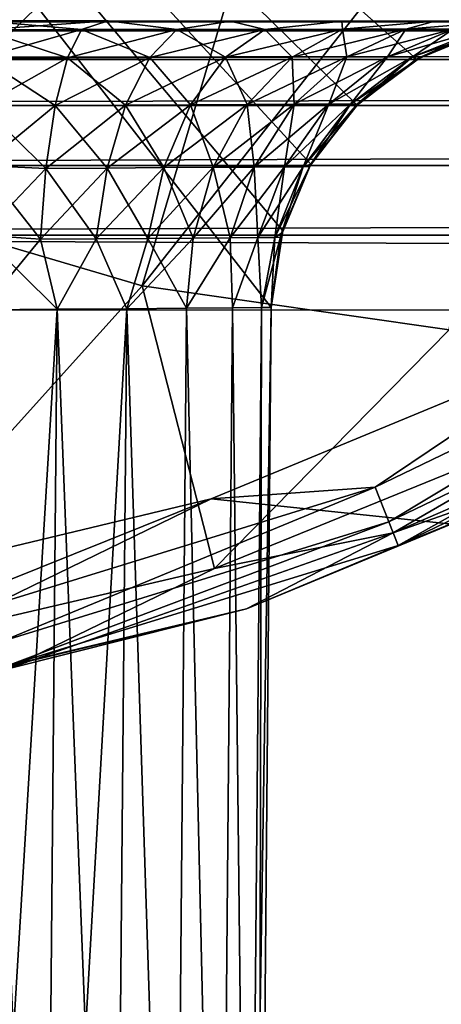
# Model space of a CAD drawing. Header units: metres. Extents: x -205 to 205, y -104 to 104.
# Tile 390 of 656: x -165.914 to -165.185, y 43.85 to 45.554. Entities that reach past the tile are written whole.
import ezdxf

# ---------------------------------------------------------------- set-up
doc = ezdxf.new("R2010")
doc.units = ezdxf.units.M
doc.layers.add('solid_01_2-CONSUMER_EHM_BOX_SW0001', color=7, linetype='CONTINUOUS')

msp = doc.modelspace()

# ---------------------------------------------------------------- linework, layer by layer
at = {"layer": 'solid_01_2-CONSUMER_EHM_BOX_SW0001'}
for points in [[(-200.010849, -74.958488), (-200.010773, 75.041512), (-0.010778, 75.04142)], [(-0.010849, -74.95858), (-200.010849, -74.958488), (-0.010778, 75.04142)], [(-91.959076, 42.820488, 75), (-76.402473, 63.637558, 75), (-185.602478, 63.645401, 75)], [(-92.726151, 42.986298, 75), (-91.959076, 42.820488, 75), (-185.602478, 63.645401, 75)], [(-93.500885, 43.041248, 75), (-92.726151, 42.986298, 75), (-185.602478, 63.645401, 75)], [(-168.500885, 43.051987, 75), (-93.500885, 43.041248, 75), (-185.602478, 63.645401, 75)], [(-167.103653, 47.144073, 63.099998), (-165.500961, 42.551556, 63.099998), (-168.500961, 42.551987, 63.099998)], [(-167.103653, 47.144073, 63.099998), (-165.478745, 45.055916, 63.099998), (-165.500961, 42.551556, 63.099998)], [(-167.103653, 47.144073, 63.099998), (-165.458801, 45.188354, 63.099998), (-165.478745, 45.055916, 63.099998)], [(-167.103653, 47.144073, 63.099998), (-165.111298, 45.532738, 63.099998), (-165.227432, 45.485256, 63.099998)], [(-167.103653, 47.144073, 63.099998), (-156.753662, 47.14333, 63.099998), (-165.111298, 45.532738, 63.099998)], [(-167.103653, 47.144073, 63.099998), (-165.227432, 45.485256, 63.099998), (-165.330124, 45.406025, 63.099998)], [(-167.103653, 47.144073, 63.099998), (-165.330124, 45.406025, 63.099998), (-165.410278, 45.304058, 63.099998)], [(-167.103653, 47.144073, 63.099998), (-165.410278, 45.304058, 63.099998), (-165.458801, 45.188354, 63.099998)], [(-166.709763, 45.471779, 17.911619), (-165.81926, 46.157303, 18.128479), (-166.194977, 46.338856, 18.246735)], [(-166.218643, 45.245621, 17.757044), (-165.81926, 46.157303, 18.128479), (-166.709763, 45.471779, 17.911619)], [(-166.218643, 45.245621, 17.757044), (-165.423019, 46.032597, 18.003763), (-165.81926, 46.157303, 18.128479)], [(-165.702362, 45.093079, 17.594542), (-165.423019, 46.032597, 18.003763), (-166.218643, 45.245621, 17.757044)], [(-165.702362, 45.093079, 17.594542), (-165.014053, 45.96719, 17.87504), (-165.423019, 46.032597, 18.003763)], [(-165.170868, 45.017109, 17.427259), (-165.014053, 45.96719, 17.87504), (-165.702362, 45.093079, 17.594542)], [(-168.500534, 45.535084, 46.371098), (-168.500519, 45.551987, 46.5), (-138.215958, 45.530617, 46.370613)], [(-165.760834, 45.551594, 47.524025), (-168.500519, 45.551987, 46.5), (-165.978745, 45.551624, 47.5)], [(-168.500519, 45.551987, 46.5), (-138.215958, 45.547649, 46.5), (-138.215958, 45.530617, 46.370613)], [(-138.558212, 45.547699, 46.681751), (-138.215958, 45.547649, 46.5), (-168.500519, 45.551987, 46.5)], [(-147.957275, 45.549046, 47.5), (-139.892242, 45.54789, 47.5), (-168.500519, 45.551987, 46.5)], [(-139.069595, 45.547771, 46.97401), (-168.500519, 45.551987, 46.5), (-139.892242, 45.54789, 47.5)], [(-147.957275, 45.549046, 47.5), (-168.500519, 45.551987, 46.5), (-156.022308, 45.550198, 47.5)], [(-156.240219, 45.550228, 47.524025), (-156.022308, 45.550198, 47.5), (-168.500519, 45.551987, 46.5)], [(-156.998322, 45.550339, 48.282085), (-168.500519, 45.551987, 46.5), (-157.022369, 45.550343, 48.499981)], [(-165.549149, 45.551563, 47.596966), (-157.022369, 45.550343, 48.499981), (-168.500519, 45.551987, 46.5)], [(-156.925369, 45.550327, 48.070389), (-168.500519, 45.551987, 46.5), (-156.998322, 45.550339, 48.282085)], [(-156.805328, 45.550312, 47.877953), (-168.500519, 45.551987, 46.5), (-156.925369, 45.550327, 48.070389)], [(-156.644348, 45.550289, 47.716984), (-168.500519, 45.551987, 46.5), (-156.805328, 45.550312, 47.877953)], [(-156.451904, 45.550259, 47.596966), (-168.500519, 45.551987, 46.5), (-156.644348, 45.550289, 47.716984)], [(-156.240219, 45.550228, 47.524025), (-168.500519, 45.551987, 46.5), (-156.451904, 45.550259, 47.596966)], [(-165.549149, 45.551563, 47.596966), (-168.500519, 45.551987, 46.5), (-165.760834, 45.551594, 47.524025)], [(-138.558212, 45.547699, 46.681751), (-168.500519, 45.551987, 46.5), (-139.069595, 45.547771, 46.97401)], [(-165.807281, 45.53669, 47.638088), (-165.978745, 45.551624, 47.5), (-165.978729, 45.536472, 47.622154)], [(-165.760834, 45.551594, 47.524025), (-165.978745, 45.551624, 47.5), (-165.807281, 45.53669, 47.638088)], [(-165.978745, 45.551624, 55.5), (-165.760834, 45.551594, 55.475975), (-165.978729, 45.536472, 55.37785)], [(-165.760834, 45.551594, 56.524025), (-165.760834, 45.551594, 55.475975), (-165.978745, 45.551624, 55.5)], [(-165.760834, 45.551594, 56.524025), (-165.978745, 45.551624, 55.5), (-165.978745, 45.551624, 56.5)], [(-165.807281, 45.53669, 56.638088), (-165.978745, 45.551624, 56.5), (-165.978729, 45.536472, 56.622154)], [(-165.760834, 45.551594, 56.524025), (-165.978745, 45.551624, 56.5), (-165.807281, 45.53669, 56.638088)], [(-165.760834, 45.551594, 55.475975), (-165.807281, 45.53669, 55.361916), (-165.978729, 45.536472, 55.37785)], [(-165.760834, 45.551594, 47.524025), (-165.807281, 45.53669, 47.638088), (-165.642105, 45.536861, 47.687363)], [(-165.760834, 45.551594, 55.475975), (-165.642105, 45.536861, 55.312637), (-165.807281, 45.53669, 55.361916)], [(-165.760834, 45.551594, 56.524025), (-165.807281, 45.53669, 56.638088), (-165.642105, 45.536861, 56.687363)], [(-165.549149, 45.551563, 47.596966), (-165.760834, 45.551594, 47.524025), (-165.642105, 45.536861, 47.687363)], [(-165.760834, 45.551594, 55.475975), (-165.549149, 45.551563, 55.403034), (-165.642105, 45.536861, 55.312637)], [(-165.549149, 45.551563, 56.596966), (-165.549149, 45.551563, 55.403034), (-165.760834, 45.551594, 55.475975)], [(-165.549149, 45.551563, 56.596966), (-165.760834, 45.551594, 55.475975), (-165.760834, 45.551594, 56.524025)], [(-165.549149, 45.551563, 56.596966), (-165.760834, 45.551594, 56.524025), (-165.642105, 45.536861, 56.687363)], [(-165.549149, 45.551563, 47.596966), (-165.642105, 45.536861, 47.687363), (-165.489624, 45.537022, 47.768036)], [(-165.549149, 45.551563, 55.403034), (-165.489624, 45.537022, 55.231964), (-165.642105, 45.536861, 55.312637)], [(-165.549149, 45.551563, 56.596966), (-165.642105, 45.536861, 56.687363), (-165.489624, 45.537022, 56.768036)], [(-165.549149, 45.551563, 47.596966), (-157.022369, 45.550343, 51.499996), (-157.022369, 45.550343, 48.499981)], [(-165.356705, 45.551537, 47.716984), (-157.022369, 45.550343, 51.499996), (-165.549149, 45.551563, 47.596966)], [(-165.356705, 45.551537, 47.716984), (-165.549149, 45.551563, 47.596966), (-165.489624, 45.537022, 47.768036)], [(-165.549149, 45.551563, 55.403034), (-165.356705, 45.551537, 55.283016), (-165.489624, 45.537022, 55.231964)], [(-165.356705, 45.551537, 56.716984), (-165.356705, 45.551537, 55.283016), (-165.549149, 45.551563, 55.403034)], [(-165.356705, 45.551537, 56.716984), (-165.549149, 45.551563, 55.403034), (-165.549149, 45.551563, 56.596966)], [(-165.356705, 45.551537, 56.716984), (-165.549149, 45.551563, 56.596966), (-165.489624, 45.537022, 56.768036)], [(-165.356705, 45.551537, 47.716984), (-165.489624, 45.537022, 47.768036), (-165.355774, 45.537159, 47.87706)], [(-165.356705, 45.551537, 55.283016), (-165.355774, 45.537159, 55.12294), (-165.489624, 45.537022, 55.231964)], [(-165.356705, 45.551537, 56.716984), (-165.489624, 45.537022, 56.768036), (-165.355774, 45.537159, 56.87706)], [(-165.356705, 45.551537, 47.716984), (-157.022369, 45.550343, 54.500011), (-157.022369, 45.550343, 51.499996)], [(-165.195724, 45.551514, 47.877953), (-157.022369, 45.550343, 54.500011), (-165.356705, 45.551537, 47.716984)], [(-165.195724, 45.551514, 47.877953), (-165.356705, 45.551537, 47.716984), (-165.355774, 45.537159, 47.87706)], [(-165.356705, 45.551537, 55.283016), (-165.195724, 45.551514, 55.122047), (-165.355774, 45.537159, 55.12294)], [(-165.195724, 45.551514, 56.877953), (-165.195724, 45.551514, 55.122047), (-165.356705, 45.551537, 55.283016)], [(-165.195724, 45.551514, 56.877953), (-165.356705, 45.551537, 55.283016), (-165.356705, 45.551537, 56.716984)], [(-165.195724, 45.551514, 56.877953), (-165.356705, 45.551537, 56.716984), (-165.355774, 45.537159, 56.87706)], [(-165.195724, 45.551514, 47.877953), (-165.355774, 45.537159, 47.87706), (-165.245773, 45.537273, 48.010262)], [(-165.195724, 45.551514, 55.122047), (-165.245758, 45.537273, 54.989738), (-165.355774, 45.537159, 55.12294)], [(-165.195724, 45.551514, 56.877953), (-165.355774, 45.537159, 56.87706), (-165.245773, 45.537273, 57.010262)], [(-165.075684, 45.551495, 48.070389), (-165.195724, 45.551514, 47.877953), (-165.245773, 45.537273, 48.010262)], [(-165.075684, 45.551495, 57.070389), (-165.195724, 45.551514, 56.877953), (-165.245773, 45.537273, 57.010262)], [(-165.075684, 45.551495, 48.070389), (-165.245773, 45.537273, 48.010262), (-165.16394, 45.537357, 48.162514)], [(-165.075684, 45.551495, 57.070389), (-165.245773, 45.537273, 57.010262), (-165.16394, 45.537357, 57.162514)], [(-165.195724, 45.551514, 55.122047), (-165.075684, 45.551495, 54.929611), (-165.245758, 45.537273, 54.989738)], [(-165.075684, 45.551495, 54.929611), (-165.16394, 45.537357, 54.837486), (-165.245758, 45.537273, 54.989738)], [(-165.195724, 45.551514, 47.877953), (-157.022369, 45.550343, 57.499981), (-157.022369, 45.550343, 54.500011)], [(-165.195724, 45.551514, 47.877953), (-157.022369, 45.550343, 60.299992), (-157.022369, 45.550343, 57.499981)], [(-165.075684, 45.551495, 48.070389), (-157.022369, 45.550343, 60.299992), (-165.195724, 45.551514, 47.877953)], [(-165.075684, 45.551495, 57.070389), (-165.075684, 45.551495, 54.929611), (-165.195724, 45.551514, 55.122047)], [(-165.075684, 45.551495, 57.070389), (-165.195724, 45.551514, 55.122047), (-165.195724, 45.551514, 56.877953)], [(-168.500534, 45.485195, 46.25034), (-168.500534, 45.535084, 46.371098), (-138.215958, 45.530617, 46.370613)], [(-168.500534, 45.485195, 46.25034), (-138.215958, 45.530617, 46.370613), (-138.215973, 45.480637, 46.249954)], [(-165.807281, 45.53669, 55.361916), (-165.831223, 45.488083, 55.241577), (-165.978745, 45.487659, 55.255306)], [(-165.978729, 45.536472, 55.37785), (-165.807281, 45.53669, 55.361916), (-165.978745, 45.487659, 55.255306)], [(-165.831223, 45.488083, 47.758427), (-165.978729, 45.536472, 47.622154), (-165.978745, 45.487656, 47.744694)], [(-165.831223, 45.488083, 56.758427), (-165.978729, 45.536472, 56.622154), (-165.978745, 45.487656, 56.744694)], [(-165.807281, 45.53669, 47.638088), (-165.978729, 45.536472, 47.622154), (-165.831223, 45.488083, 47.758427)], [(-165.807281, 45.53669, 56.638088), (-165.978729, 45.536472, 56.622154), (-165.831223, 45.488083, 56.758427)], [(-165.642105, 45.536861, 55.312637), (-165.689102, 45.488461, 55.199207), (-165.831223, 45.488083, 55.241577)], [(-165.807281, 45.53669, 55.361916), (-165.642105, 45.536861, 55.312637), (-165.831223, 45.488083, 55.241577)], [(-165.807281, 45.53669, 47.638088), (-165.831223, 45.488083, 47.758427), (-165.689102, 45.488461, 47.800793)], [(-165.807281, 45.53669, 56.638088), (-165.831223, 45.488083, 56.758427), (-165.689102, 45.488461, 56.800793)], [(-165.642105, 45.536861, 47.687363), (-165.807281, 45.53669, 47.638088), (-165.689102, 45.488461, 47.800793)], [(-165.642105, 45.536861, 56.687363), (-165.807281, 45.53669, 56.638088), (-165.689102, 45.488461, 56.800793)], [(-165.489624, 45.537022, 55.231964), (-165.557877, 45.488808, 55.129818), (-165.689102, 45.488461, 55.199207)], [(-165.642105, 45.536861, 55.312637), (-165.489624, 45.537022, 55.231964), (-165.689102, 45.488461, 55.199207)], [(-165.642105, 45.536861, 47.687363), (-165.689102, 45.488461, 47.800793), (-165.557877, 45.488808, 47.870182)], [(-165.642105, 45.536861, 56.687363), (-165.689102, 45.488461, 56.800793), (-165.557877, 45.488808, 56.870182)], [(-165.489624, 45.537022, 47.768036), (-165.642105, 45.536861, 47.687363), (-165.557877, 45.488808, 47.870182)], [(-165.489624, 45.537022, 56.768036), (-165.642105, 45.536861, 56.687363), (-165.557877, 45.488808, 56.870182)], [(-165.355774, 45.537159, 55.12294), (-165.442688, 45.489113, 55.036026), (-165.557877, 45.488808, 55.129818)], [(-165.489624, 45.537022, 55.231964), (-165.355774, 45.537159, 55.12294), (-165.557877, 45.488808, 55.129818)], [(-165.489624, 45.537022, 47.768036), (-165.557877, 45.488808, 47.870182), (-165.442688, 45.489113, 47.963974)], [(-165.489624, 45.537022, 56.768036), (-165.557877, 45.488808, 56.870182), (-165.442688, 45.489113, 56.963974)], [(-165.355774, 45.537159, 47.87706), (-165.489624, 45.537022, 47.768036), (-165.442688, 45.489113, 47.963974)], [(-165.355774, 45.537159, 56.87706), (-165.489624, 45.537022, 56.768036), (-165.442688, 45.489113, 56.963974)], [(-165.245758, 45.537273, 54.989738), (-165.348007, 45.489361, 54.921421), (-165.442688, 45.489113, 55.036026)], [(-165.355774, 45.537159, 55.12294), (-165.245758, 45.537273, 54.989738), (-165.442688, 45.489113, 55.036026)], [(-165.355774, 45.537159, 47.87706), (-165.442688, 45.489113, 47.963974), (-165.348007, 45.489361, 48.078583)], [(-165.355774, 45.537159, 56.87706), (-165.442688, 45.489113, 56.963974), (-165.348007, 45.489361, 57.078583)], [(-165.245773, 45.537273, 48.010262), (-165.355774, 45.537159, 47.87706), (-165.348007, 45.489361, 48.078583)], [(-165.245773, 45.537273, 57.010262), (-165.355774, 45.537159, 56.87706), (-165.348007, 45.489361, 57.078583)], [(-165.16394, 45.537357, 54.837486), (-165.277588, 45.489548, 54.790413), (-165.348007, 45.489361, 54.921421)], [(-165.245758, 45.537273, 54.989738), (-165.16394, 45.537357, 54.837486), (-165.348007, 45.489361, 54.921421)], [(-165.245773, 45.537273, 48.010262), (-165.348007, 45.489361, 48.078583), (-165.277588, 45.489544, 48.209587)], [(-165.245773, 45.537273, 57.010262), (-165.348007, 45.489361, 57.078583), (-165.277588, 45.489544, 57.209587)], [(-165.11351, 45.537407, 54.672089), (-165.234177, 45.489658, 54.648087), (-165.277588, 45.489548, 54.790413)], [(-165.16394, 45.537357, 54.837486), (-165.11351, 45.537407, 54.672089), (-165.277588, 45.489548, 54.790413)], [(-165.16394, 45.537357, 48.162514), (-165.277588, 45.489544, 48.209587), (-165.234177, 45.489658, 48.351913)], [(-165.16394, 45.537357, 48.162514), (-165.245773, 45.537273, 48.010262), (-165.277588, 45.489544, 48.209587)], [(-165.16394, 45.537357, 57.162514), (-165.277588, 45.489544, 57.209587), (-165.234177, 45.489658, 57.351913)], [(-165.16394, 45.537357, 57.162514), (-165.245773, 45.537273, 57.010262), (-165.277588, 45.489544, 57.209587)], [(-165.11351, 45.537407, 54.672089), (-165.096649, 45.537384, 54.5), (-165.234177, 45.489658, 54.648087)], [(-165.11351, 45.537407, 48.327911), (-165.234177, 45.489658, 48.351913), (-165.227448, 45.485245, 48.5)], [(-165.11351, 45.537407, 48.327911), (-165.16394, 45.537357, 48.162514), (-165.234177, 45.489658, 48.351913)], [(-165.11351, 45.537407, 57.327911), (-165.234177, 45.489658, 57.351913), (-165.219589, 45.489658, 57.5)], [(-165.11351, 45.537407, 57.327911), (-165.16394, 45.537357, 57.162514), (-165.234177, 45.489658, 57.351913)], [(-165.234177, 45.489658, 54.648087), (-165.096649, 45.537384, 54.5), (-165.219589, 45.489658, 54.5)], [(-165.11351, 45.537407, 48.327911), (-165.227448, 45.485245, 48.5), (-165.107361, 45.53466, 48.5)], [(-165.107361, 45.53466, 48.5), (-165.227448, 45.485245, 48.5), (-165.219589, 45.489658, 54.5)], [(-165.227432, 45.485256, 63.099998), (-165.111298, 45.532738, 63.099998), (-165.219589, 45.489658, 57.5)], [(-165.096649, 45.537384, 57.5), (-165.11351, 45.537407, 57.327911), (-165.219589, 45.489658, 57.5)], [(-165.107361, 45.53466, 48.5), (-165.219589, 45.489658, 54.5), (-165.096649, 45.537384, 54.5)], [(-165.111298, 45.532738, 63.099998), (-165.096649, 45.537384, 57.5), (-165.219589, 45.489658, 57.5)], [(-165.689102, 45.488461, 55.199207), (-165.730972, 45.406124, 55.098148), (-165.852539, 45.405567, 55.134422)], [(-165.831223, 45.488083, 55.241577), (-165.689102, 45.488461, 55.199207), (-165.852539, 45.405567, 55.134422)], [(-165.689102, 45.488461, 47.800793), (-165.831223, 45.488083, 47.758427), (-165.730972, 45.406124, 47.901852)], [(-165.689102, 45.488461, 56.800793), (-165.831223, 45.488083, 56.758427), (-165.730972, 45.406124, 56.901852)], [(-165.557877, 45.488808, 55.129818), (-165.618729, 45.406643, 55.038765), (-165.730972, 45.406124, 55.098148)], [(-165.689102, 45.488461, 55.199207), (-165.557877, 45.488808, 55.129818), (-165.730972, 45.406124, 55.098148)], [(-165.689102, 45.488461, 47.800793), (-165.730972, 45.406124, 47.901852), (-165.618729, 45.406643, 47.961239)], [(-165.689102, 45.488461, 56.800793), (-165.730972, 45.406124, 56.901852), (-165.618729, 45.406643, 56.961239)], [(-165.557877, 45.488808, 47.870182), (-165.689102, 45.488461, 47.800793), (-165.618729, 45.406643, 47.961239)], [(-165.557877, 45.488808, 56.870182), (-165.689102, 45.488461, 56.800793), (-165.618729, 45.406643, 56.961239)], [(-165.442688, 45.489113, 55.036026), (-165.520203, 45.407093, 54.958511), (-165.618729, 45.406643, 55.038765)], [(-165.557877, 45.488808, 55.129818), (-165.442688, 45.489113, 55.036026), (-165.618729, 45.406643, 55.038765)], [(-165.557877, 45.488808, 47.870182), (-165.618729, 45.406643, 47.961239), (-165.520203, 45.407093, 48.041489)], [(-165.557877, 45.488808, 56.870182), (-165.618729, 45.406643, 56.961239), (-165.520203, 45.407093, 57.041489)], [(-165.442688, 45.489113, 47.963974), (-165.557877, 45.488808, 47.870182), (-165.520203, 45.407093, 48.041489)], [(-165.442688, 45.489113, 56.963974), (-165.557877, 45.488808, 56.870182), (-165.520203, 45.407093, 57.041489)], [(-165.348007, 45.489361, 54.921421), (-165.43924, 45.407463, 54.860466), (-165.520203, 45.407093, 54.958511)], [(-165.442688, 45.489113, 55.036026), (-165.348007, 45.489361, 54.921421), (-165.520203, 45.407093, 54.958511)], [(-165.442688, 45.489113, 47.963974), (-165.520203, 45.407093, 48.041489), (-165.43924, 45.407463, 48.139534)], [(-165.442688, 45.489113, 56.963974), (-165.520203, 45.407093, 57.041489), (-165.43924, 45.407463, 57.139534)], [(-165.348007, 45.489361, 48.078583), (-165.442688, 45.489113, 47.963974), (-165.43924, 45.407463, 48.139534)], [(-165.348007, 45.489361, 57.078583), (-165.442688, 45.489113, 56.963974), (-165.43924, 45.407463, 57.139534)], [(-165.277588, 45.489548, 54.790413), (-165.379013, 45.407738, 54.748402), (-165.43924, 45.407463, 54.860466)], [(-165.348007, 45.489361, 54.921421), (-165.277588, 45.489548, 54.790413), (-165.43924, 45.407463, 54.860466)], [(-165.348007, 45.489361, 48.078583), (-165.43924, 45.407463, 48.139534), (-165.379013, 45.407738, 48.251598)], [(-165.348007, 45.489361, 57.078583), (-165.43924, 45.407463, 57.139534), (-165.379013, 45.407738, 57.251598)], [(-165.234177, 45.489658, 54.648087), (-165.341904, 45.407906, 54.626663), (-165.379013, 45.407738, 54.748402)], [(-165.277588, 45.489548, 54.790413), (-165.234177, 45.489658, 54.648087), (-165.379013, 45.407738, 54.748402)], [(-165.277588, 45.489544, 48.209587), (-165.379013, 45.407738, 48.251598), (-165.341904, 45.407906, 48.373337)], [(-165.277588, 45.489544, 48.209587), (-165.348007, 45.489361, 48.078583), (-165.379013, 45.407738, 48.251598)], [(-165.277588, 45.489544, 57.209587), (-165.379013, 45.407738, 57.251598), (-165.341904, 45.407906, 57.373337)], [(-165.277588, 45.489544, 57.209587), (-165.348007, 45.489361, 57.078583), (-165.379013, 45.407738, 57.251598)], [(-165.234177, 45.489658, 54.648087), (-165.219589, 45.489658, 54.5), (-165.341904, 45.407906, 54.626663)], [(-165.341904, 45.407906, 54.626663), (-165.219589, 45.489658, 54.5), (-165.329361, 45.407963, 54.5)], [(-165.234177, 45.489658, 48.351913), (-165.341904, 45.407906, 48.373337), (-165.330704, 45.406635, 48.5)], [(-165.234177, 45.489658, 48.351913), (-165.277588, 45.489544, 48.209587), (-165.341904, 45.407906, 48.373337)], [(-165.234177, 45.489658, 57.351913), (-165.341904, 45.407906, 57.373337), (-165.329361, 45.407963, 57.5)], [(-165.234177, 45.489658, 57.351913), (-165.277588, 45.489544, 57.209587), (-165.341904, 45.407906, 57.373337)], [(-165.330704, 45.406635, 48.5), (-165.329361, 45.407963, 54.5), (-165.219589, 45.489658, 54.5)], [(-165.227448, 45.485245, 48.5), (-165.330704, 45.406635, 48.5), (-165.219589, 45.489658, 54.5)], [(-165.234177, 45.489658, 48.351913), (-165.330704, 45.406635, 48.5), (-165.227448, 45.485245, 48.5)], [(-165.219589, 45.489658, 57.5), (-165.234177, 45.489658, 57.351913), (-165.329361, 45.407963, 57.5)], [(-165.227432, 45.485256, 63.099998), (-165.219589, 45.489658, 57.5), (-165.329361, 45.407963, 57.5)], [(-168.500549, 45.405724, 46.146633), (-168.500534, 45.485195, 46.25034), (-138.215973, 45.480637, 46.249954)], [(-168.500549, 45.405724, 46.146633), (-138.215973, 45.480637, 46.249954), (-138.215988, 45.401176, 46.14642)], [(-165.831223, 45.488083, 47.758427), (-165.978745, 45.487656, 47.744694), (-165.852539, 45.405567, 47.865578)], [(-165.831223, 45.488083, 55.241577), (-165.852539, 45.405567, 55.134422), (-165.978745, 45.40498, 55.146248)], [(-165.978745, 45.487659, 55.255306), (-165.831223, 45.488083, 55.241577), (-165.978745, 45.40498, 55.146248)], [(-165.831223, 45.488083, 56.758427), (-165.978745, 45.487656, 56.744694), (-165.852539, 45.405567, 56.865578)], [(-165.852539, 45.405567, 47.865578), (-165.978745, 45.487656, 47.744694), (-165.978745, 45.40498, 47.853752)], [(-165.852539, 45.405567, 56.865578), (-165.978745, 45.487656, 56.744694), (-165.978745, 45.40498, 56.853752)], [(-165.831223, 45.488083, 47.758427), (-165.852539, 45.405567, 47.865578), (-165.730972, 45.406124, 47.901852)], [(-165.831223, 45.488083, 56.758427), (-165.852539, 45.405567, 56.865578), (-165.730972, 45.406124, 56.901852)], [(-165.330124, 45.406025, 63.099998), (-165.227432, 45.485256, 63.099998), (-165.329361, 45.407963, 57.5)], [(-168.500565, 45.302097, 46.067051), (-168.500549, 45.405724, 46.146633), (-138.215988, 45.401176, 46.14642)], [(-165.852539, 45.405567, 55.134422), (-165.868713, 45.296516, 55.053249), (-165.97876, 45.301655, 55.067005)], [(-165.97876, 45.301655, 55.067005), (-165.978745, 45.40498, 55.146248), (-165.852539, 45.405567, 55.134422)], [(-165.868713, 45.296516, 47.946751), (-165.978745, 45.40498, 47.853752), (-165.97876, 45.301636, 47.933006)], [(-165.868713, 45.296516, 56.946751), (-165.978745, 45.40498, 56.853752), (-165.97876, 45.301636, 56.933006)], [(-165.852539, 45.405567, 47.865578), (-165.978745, 45.40498, 47.853752), (-165.868713, 45.296516, 47.946751)], [(-165.852539, 45.405567, 56.865578), (-165.978745, 45.40498, 56.853752), (-165.868713, 45.296516, 56.946751)], [(-165.730972, 45.406124, 55.098148), (-165.762726, 45.297215, 55.021519), (-165.868713, 45.296516, 55.053249)], [(-165.852539, 45.405567, 55.134422), (-165.730972, 45.406124, 55.098148), (-165.868713, 45.296516, 55.053249)], [(-165.852539, 45.405567, 47.865578), (-165.868713, 45.296516, 47.946751), (-165.762726, 45.297215, 47.978481)], [(-165.852539, 45.405567, 56.865578), (-165.868713, 45.296516, 56.946751), (-165.762726, 45.297215, 56.978481)], [(-165.730972, 45.406124, 47.901852), (-165.852539, 45.405567, 47.865578), (-165.762726, 45.297215, 47.978481)], [(-165.730972, 45.406124, 56.901852), (-165.852539, 45.405567, 56.865578), (-165.762726, 45.297215, 56.978481)], [(-165.618729, 45.406643, 55.038765), (-165.664917, 45.297859, 54.969662), (-165.762726, 45.297215, 55.021519)], [(-165.730972, 45.406124, 55.098148), (-165.618729, 45.406643, 55.038765), (-165.762726, 45.297215, 55.021519)], [(-165.730972, 45.406124, 47.901852), (-165.762726, 45.297215, 47.978481), (-165.664917, 45.297859, 48.030342)], [(-165.730972, 45.406124, 56.901852), (-165.762726, 45.297215, 56.978481), (-165.664917, 45.297859, 57.030342)], [(-165.618729, 45.406643, 47.961239), (-165.730972, 45.406124, 47.901852), (-165.664917, 45.297859, 48.030342)], [(-165.618729, 45.406643, 56.961239), (-165.730972, 45.406124, 56.901852), (-165.664917, 45.297859, 57.030342)], [(-165.520203, 45.407093, 54.958511), (-165.579086, 45.29842, 54.899643), (-165.664917, 45.297859, 54.969662)], [(-165.618729, 45.406643, 55.038765), (-165.520203, 45.407093, 54.958511), (-165.664917, 45.297859, 54.969662)], [(-165.618729, 45.406643, 47.961239), (-165.664917, 45.297859, 48.030342), (-165.579086, 45.29842, 48.100357)], [(-165.618729, 45.406643, 56.961239), (-165.664917, 45.297859, 57.030342), (-165.579086, 45.29842, 57.100357)], [(-165.520203, 45.407093, 48.041489), (-165.618729, 45.406643, 47.961239), (-165.579086, 45.29842, 48.100357)], [(-165.520203, 45.407093, 57.041489), (-165.618729, 45.406643, 56.961239), (-165.579086, 45.29842, 57.100357)], [(-165.43924, 45.407463, 54.860466), (-165.508575, 45.298882, 54.814148), (-165.579086, 45.29842, 54.899643)], [(-165.520203, 45.407093, 54.958511), (-165.43924, 45.407463, 54.860466), (-165.579086, 45.29842, 54.899643)], [(-165.520203, 45.407093, 48.041489), (-165.579086, 45.29842, 48.100357), (-165.508575, 45.298882, 48.185852)], [(-165.520203, 45.407093, 57.041489), (-165.579086, 45.29842, 57.100357), (-165.508575, 45.298882, 57.185852)], [(-165.43924, 45.407463, 48.139534), (-165.520203, 45.407093, 48.041489), (-165.508575, 45.298882, 48.185852)], [(-165.43924, 45.407463, 57.139534), (-165.520203, 45.407093, 57.041489), (-165.508575, 45.298882, 57.185852)], [(-165.379013, 45.407738, 54.748402), (-165.456131, 45.299225, 54.716461), (-165.508575, 45.298882, 54.814148)], [(-165.43924, 45.407463, 54.860466), (-165.379013, 45.407738, 54.748402), (-165.508575, 45.298882, 54.814148)], [(-165.43924, 45.407463, 48.139534), (-165.508575, 45.298882, 48.185852), (-165.456131, 45.299225, 48.283539)], [(-165.43924, 45.407463, 57.139534), (-165.508575, 45.298882, 57.185852), (-165.456131, 45.299225, 57.283539)], [(-165.341904, 45.407906, 54.626663), (-165.423828, 45.299435, 54.610371), (-165.456131, 45.299225, 54.716461)], [(-165.379013, 45.407738, 54.748402), (-165.341904, 45.407906, 54.626663), (-165.456131, 45.299225, 54.716461)], [(-165.379013, 45.407738, 48.251598), (-165.456131, 45.299225, 48.283539), (-165.423828, 45.299435, 48.389629)], [(-165.379013, 45.407738, 48.251598), (-165.43924, 45.407463, 48.139534), (-165.456131, 45.299225, 48.283539)], [(-165.379013, 45.407738, 57.251598), (-165.456131, 45.299225, 57.283539), (-165.423828, 45.299435, 57.389629)], [(-165.379013, 45.407738, 57.251598), (-165.43924, 45.407463, 57.139534), (-165.456131, 45.299225, 57.283539)], [(-165.341904, 45.407906, 54.626663), (-165.329361, 45.407963, 54.5), (-165.423828, 45.299435, 54.610371)], [(-165.423828, 45.299435, 54.610371), (-165.329361, 45.407963, 54.5), (-165.410263, 45.30407, 54.5)], [(-165.341904, 45.407906, 48.373337), (-165.423828, 45.299435, 48.389629), (-165.412888, 45.299553, 48.5)], [(-165.341904, 45.407906, 48.373337), (-165.379013, 45.407738, 48.251598), (-165.423828, 45.299435, 48.389629)], [(-165.341904, 45.407906, 57.373337), (-165.423828, 45.299435, 57.389629), (-165.410263, 45.304089, 57.5)], [(-165.341904, 45.407906, 57.373337), (-165.379013, 45.407738, 57.251598), (-165.423828, 45.299435, 57.389629)], [(-165.412888, 45.299553, 48.5), (-165.410263, 45.30407, 54.5), (-165.329361, 45.407963, 54.5)], [(-165.330704, 45.406635, 48.5), (-165.412888, 45.299553, 48.5), (-165.329361, 45.407963, 54.5)], [(-165.341904, 45.407906, 48.373337), (-165.412888, 45.299553, 48.5), (-165.330704, 45.406635, 48.5)], [(-165.410278, 45.304058, 63.099998), (-165.330124, 45.406025, 63.099998), (-165.410263, 45.304089, 57.5)], [(-165.410263, 45.304089, 57.5), (-165.329361, 45.407963, 57.5), (-165.341904, 45.407906, 57.373337)], [(-165.330124, 45.406025, 63.099998), (-165.329361, 45.407963, 57.5), (-165.410263, 45.304089, 57.5)], [(-168.500565, 45.302097, 46.067051), (-138.215988, 45.401176, 46.14642), (-138.216003, 45.297653, 46.06699)], [(-168.50058, 45.181396, 46.017036), (-168.500565, 45.302097, 46.067051), (-138.216003, 45.297653, 46.06699)], [(-165.978775, 45.180988, 55.017025), (-165.97876, 45.301655, 55.067005), (-165.868713, 45.296516, 55.053249)], [(-165.878265, 45.173962, 47.994698), (-165.97876, 45.301636, 47.933006), (-165.978775, 45.180988, 47.982975)], [(-165.878265, 45.173962, 56.994698), (-165.97876, 45.301636, 56.933006), (-165.978775, 45.180988, 56.982975)], [(-165.868713, 45.296516, 47.946751), (-165.97876, 45.301636, 47.933006), (-165.878265, 45.173962, 47.994698)], [(-165.868713, 45.296516, 56.946751), (-165.97876, 45.301636, 56.933006), (-165.878265, 45.173962, 56.994698)], [(-165.47261, 45.177227, 54.60067), (-165.410263, 45.30407, 54.5), (-165.46077, 45.184422, 54.5)], [(-165.423828, 45.299435, 54.610371), (-165.410263, 45.30407, 54.5), (-165.47261, 45.177227, 54.60067)], [(-165.462646, 45.177425, 48.5), (-165.46077, 45.184422, 54.5), (-165.410263, 45.30407, 54.5)], [(-165.412888, 45.299553, 48.5), (-165.462646, 45.177425, 48.5), (-165.410263, 45.30407, 54.5)], [(-165.46077, 45.184422, 57.5), (-165.410263, 45.304089, 57.5), (-165.423828, 45.299435, 57.389629)], [(-165.458801, 45.188354, 63.099998), (-165.410263, 45.304089, 57.5), (-165.46077, 45.184422, 57.5)], [(-165.458801, 45.188354, 63.099998), (-165.410278, 45.304058, 63.099998), (-165.410263, 45.304089, 57.5)], [(-168.50058, 45.181396, 46.017036), (-138.216003, 45.297653, 46.06699), (-138.216019, 45.176987, 46.017017)], [(-165.868713, 45.296516, 55.053249), (-165.878265, 45.173965, 55.005302), (-165.978775, 45.180988, 55.017025)], [(-165.762726, 45.297215, 55.021519), (-165.781525, 45.174744, 54.976166), (-165.878265, 45.173965, 55.005302)], [(-165.868713, 45.296516, 55.053249), (-165.762726, 45.297215, 55.021519), (-165.878265, 45.173965, 55.005302)], [(-165.868713, 45.296516, 47.946751), (-165.878265, 45.173962, 47.994698), (-165.781525, 45.174744, 48.023834)], [(-165.868713, 45.296516, 56.946751), (-165.878265, 45.173962, 56.994698), (-165.781525, 45.174744, 57.023834)], [(-165.762726, 45.297215, 47.978481), (-165.868713, 45.296516, 47.946751), (-165.781525, 45.174744, 48.023834)], [(-165.762726, 45.297215, 56.978481), (-165.868713, 45.296516, 56.946751), (-165.781525, 45.174744, 57.023834)], [(-165.664917, 45.297859, 54.969662), (-165.692307, 45.175461, 54.928692), (-165.781525, 45.174744, 54.976166)], [(-165.762726, 45.297215, 55.021519), (-165.664917, 45.297859, 54.969662), (-165.781525, 45.174744, 54.976166)], [(-165.762726, 45.297215, 47.978481), (-165.781525, 45.174744, 48.023834), (-165.692307, 45.175461, 48.071308)], [(-165.762726, 45.297215, 56.978481), (-165.781525, 45.174744, 57.023834), (-165.692307, 45.175461, 57.071308)], [(-165.664917, 45.297859, 48.030342), (-165.762726, 45.297215, 47.978481), (-165.692307, 45.175461, 48.071308)], [(-165.664917, 45.297859, 57.030342), (-165.762726, 45.297215, 56.978481), (-165.692307, 45.175461, 57.071308)], [(-165.579086, 45.29842, 54.899643), (-165.614059, 45.17609, 54.864689), (-165.692307, 45.175461, 54.928692)], [(-165.664917, 45.297859, 54.969662), (-165.579086, 45.29842, 54.899643), (-165.692307, 45.175461, 54.928692)], [(-165.664917, 45.297859, 48.030342), (-165.692307, 45.175461, 48.071308), (-165.614059, 45.17609, 48.135311)], [(-165.664917, 45.297859, 57.030342), (-165.692307, 45.175461, 57.071308), (-165.614059, 45.17609, 57.135311)], [(-165.579086, 45.29842, 48.100357), (-165.664917, 45.297859, 48.030342), (-165.614059, 45.17609, 48.135311)], [(-165.579086, 45.29842, 57.100357), (-165.664917, 45.297859, 57.030342), (-165.614059, 45.17609, 57.135311)], [(-165.508575, 45.298882, 54.814148), (-165.549805, 45.176605, 54.78661), (-165.614059, 45.17609, 54.864689)], [(-165.579086, 45.29842, 54.899643), (-165.508575, 45.298882, 54.814148), (-165.614059, 45.17609, 54.864689)], [(-165.579086, 45.29842, 48.100357), (-165.614059, 45.17609, 48.135311), (-165.549805, 45.176605, 48.21339)], [(-165.579086, 45.29842, 57.100357), (-165.614059, 45.17609, 57.135311), (-165.549805, 45.176605, 57.21339)], [(-165.508575, 45.298882, 48.185852), (-165.579086, 45.29842, 48.100357), (-165.549805, 45.176605, 48.21339)], [(-165.508575, 45.298882, 57.185852), (-165.579086, 45.29842, 57.100357), (-165.549805, 45.176605, 57.21339)], [(-165.456131, 45.299225, 54.716461), (-165.502029, 45.176991, 54.697456), (-165.549805, 45.176605, 54.78661)], [(-165.508575, 45.298882, 54.814148), (-165.456131, 45.299225, 54.716461), (-165.549805, 45.176605, 54.78661)], [(-165.508575, 45.298882, 48.185852), (-165.549805, 45.176605, 48.21339), (-165.502029, 45.176991, 48.302544)], [(-165.508575, 45.298882, 57.185852), (-165.549805, 45.176605, 57.21339), (-165.502029, 45.176991, 57.302544)], [(-165.456131, 45.299225, 48.283539), (-165.508575, 45.298882, 48.185852), (-165.502029, 45.176991, 48.302544)], [(-165.456131, 45.299225, 57.283539), (-165.508575, 45.298882, 57.185852), (-165.502029, 45.176991, 57.302544)], [(-165.423828, 45.299435, 54.610371), (-165.47261, 45.177227, 54.60067), (-165.502029, 45.176991, 54.697456)], [(-165.456131, 45.299225, 54.716461), (-165.423828, 45.299435, 54.610371), (-165.502029, 45.176991, 54.697456)], [(-165.456131, 45.299225, 48.283539), (-165.502029, 45.176991, 48.302544), (-165.47261, 45.177227, 48.39933)], [(-165.456131, 45.299225, 57.283539), (-165.502029, 45.176991, 57.302544), (-165.47261, 45.177227, 57.39933)], [(-165.423828, 45.299435, 48.389629), (-165.47261, 45.177227, 48.39933), (-165.462646, 45.177425, 48.5)], [(-165.423828, 45.299435, 48.389629), (-165.456131, 45.299225, 48.283539), (-165.47261, 45.177227, 48.39933)], [(-165.423828, 45.299435, 57.389629), (-165.47261, 45.177227, 57.39933), (-165.46077, 45.184422, 57.5)], [(-165.423828, 45.299435, 57.389629), (-165.456131, 45.299225, 57.283539), (-165.47261, 45.177227, 57.39933)], [(-165.423828, 45.299435, 48.389629), (-165.462646, 45.177425, 48.5), (-165.412888, 45.299553, 48.5)], [(-165.702362, 45.093079, 17.594542), (-166.218643, 45.245621, 17.757044), (-166.293884, 44.437202, 17.260666)], [(-165.495758, 45.055771, 54.629337), (-165.46077, 45.184422, 54.5), (-165.478745, 45.055916, 54.5)], [(-165.495758, 45.055771, 54.629337), (-165.47261, 45.177227, 54.60067), (-165.46077, 45.184422, 54.5)], [(-165.458801, 45.188354, 63.099998), (-165.478745, 45.055916, 57.5), (-165.478745, 45.055916, 63.099998)], [(-165.458801, 45.188354, 63.099998), (-165.46077, 45.184422, 57.5), (-165.478745, 45.055916, 57.5)], [(-165.46077, 45.184422, 54.5), (-165.478745, 45.055916, 48.5), (-165.478745, 45.055916, 54.5)], [(-165.462646, 45.177425, 48.5), (-165.478745, 45.055916, 48.5), (-165.46077, 45.184422, 54.5)], [(-165.46077, 45.184422, 57.5), (-165.47261, 45.177227, 57.39933), (-165.478745, 45.055916, 57.5)], [(-168.50058, 45.181396, 46.017036), (-138.216034, 45.047649, 46), (-168.500595, 45.051987, 46)], [(-168.50058, 45.181396, 46.017036), (-138.216019, 45.176987, 46.017017), (-138.216034, 45.047649, 46)], [(-165.849319, 45.052734, 48.017052), (-165.978775, 45.180988, 47.982975), (-165.978806, 45.051624, 48)], [(-165.849319, 45.052734, 57.017052), (-165.978775, 45.180988, 56.982975), (-165.978806, 45.051624, 57)], [(-165.978775, 45.180988, 55.017025), (-165.878265, 45.173965, 55.005302), (-165.978806, 45.051624, 55)], [(-165.849319, 45.052734, 54.982948), (-165.978806, 45.051624, 55), (-165.878265, 45.173965, 55.005302)], [(-165.849319, 45.052734, 48.017052), (-165.878265, 45.173962, 47.994698), (-165.978775, 45.180988, 47.982975)], [(-165.849319, 45.052734, 57.017052), (-165.878265, 45.173962, 56.994698), (-165.978775, 45.180988, 56.982975)], [(-165.849319, 45.052734, 48.017052), (-165.781525, 45.174744, 48.023834), (-165.878265, 45.173962, 47.994698)], [(-165.849319, 45.052734, 54.982948), (-165.878265, 45.173965, 55.005302), (-165.781525, 45.174744, 54.976166)], [(-165.849319, 45.052734, 57.017052), (-165.781525, 45.174744, 57.023834), (-165.878265, 45.173962, 56.994698)], [(-165.849319, 45.052734, 48.017052), (-165.728699, 45.053772, 48.067032), (-165.781525, 45.174744, 48.023834)], [(-165.728699, 45.053772, 54.932968), (-165.849319, 45.052734, 54.982948), (-165.781525, 45.174744, 54.976166)], [(-165.849319, 45.052734, 57.017052), (-165.728699, 45.053772, 57.067032), (-165.781525, 45.174744, 57.023834)], [(-165.728699, 45.053772, 48.067032), (-165.692307, 45.175461, 48.071308), (-165.781525, 45.174744, 48.023834)], [(-165.728699, 45.053772, 54.932968), (-165.781525, 45.174744, 54.976166), (-165.692307, 45.175461, 54.928692)], [(-165.728699, 45.053772, 57.067032), (-165.692307, 45.175461, 57.071308), (-165.781525, 45.174744, 57.023834)], [(-165.728699, 45.053772, 54.932968), (-165.692307, 45.175461, 54.928692), (-165.614059, 45.17609, 54.864689)], [(-165.625137, 45.054661, 54.853485), (-165.728699, 45.053772, 54.932968), (-165.614059, 45.17609, 54.864689)], [(-165.728699, 45.053772, 48.067032), (-165.625137, 45.054661, 48.146515), (-165.692307, 45.175461, 48.071308)], [(-165.728699, 45.053772, 57.067032), (-165.625137, 45.054661, 57.146515), (-165.692307, 45.175461, 57.071308)], [(-165.625137, 45.054661, 48.146515), (-165.614059, 45.17609, 48.135311), (-165.692307, 45.175461, 48.071308)], [(-165.625137, 45.054661, 57.146515), (-165.614059, 45.17609, 57.135311), (-165.692307, 45.175461, 57.071308)], [(-165.625137, 45.054661, 48.146515), (-165.549805, 45.176605, 48.21339), (-165.614059, 45.17609, 48.135311)], [(-165.625137, 45.054661, 48.146515), (-165.545685, 45.05534, 48.250084), (-165.549805, 45.176605, 48.21339)], [(-165.625137, 45.054661, 54.853485), (-165.614059, 45.17609, 54.864689), (-165.549805, 45.176605, 54.78661)], [(-165.545685, 45.05534, 54.749916), (-165.625137, 45.054661, 54.853485), (-165.549805, 45.176605, 54.78661)], [(-165.625137, 45.054661, 57.146515), (-165.549805, 45.176605, 57.21339), (-165.614059, 45.17609, 57.135311)], [(-165.625137, 45.054661, 57.146515), (-165.545685, 45.05534, 57.250084), (-165.549805, 45.176605, 57.21339)], [(-165.545685, 45.05534, 48.250084), (-165.502029, 45.176991, 48.302544), (-165.549805, 45.176605, 48.21339)], [(-165.545685, 45.05534, 54.749916), (-165.549805, 45.176605, 54.78661), (-165.502029, 45.176991, 54.697456)], [(-165.545685, 45.05534, 57.250084), (-165.502029, 45.176991, 57.302544), (-165.549805, 45.176605, 57.21339)], [(-165.545685, 45.05534, 48.250084), (-165.495758, 45.055771, 48.370663), (-165.502029, 45.176991, 48.302544)], [(-165.495758, 45.055771, 54.629337), (-165.545685, 45.05534, 54.749916), (-165.502029, 45.176991, 54.697456)], [(-165.545685, 45.05534, 57.250084), (-165.495758, 45.055771, 57.370663), (-165.502029, 45.176991, 57.302544)], [(-165.495758, 45.055771, 48.370663), (-165.47261, 45.177227, 48.39933), (-165.502029, 45.176991, 48.302544)], [(-165.495758, 45.055771, 54.629337), (-165.502029, 45.176991, 54.697456), (-165.47261, 45.177227, 54.60067)], [(-165.495758, 45.055771, 57.370663), (-165.47261, 45.177227, 57.39933), (-165.502029, 45.176991, 57.302544)], [(-165.495758, 45.055771, 48.370663), (-165.478745, 45.055916, 48.5), (-165.47261, 45.177227, 48.39933)], [(-165.495758, 45.055771, 57.370663), (-165.478745, 45.055916, 57.5), (-165.47261, 45.177227, 57.39933)], [(-165.47261, 45.177227, 48.39933), (-165.478745, 45.055916, 48.5), (-165.462646, 45.177425, 48.5)], [(-165.702362, 45.093079, 17.594542), (-166.293884, 44.437202, 17.260666), (-165.576843, 44.603977, 17.260666)], [(-165.170868, 45.017109, 17.427259), (-165.702362, 45.093079, 17.594542), (-165.576843, 44.603977, 17.260666)], [(-168.500885, 43.051987, 46), (-168.500595, 45.051987, 46), (-138.216034, 45.047649, 46)], [(-168.500885, 43.051987, 46), (-138.216034, 45.047649, 46), (-137.610992, 45.033165, 46)], [(-165.849319, 45.052734, 54.982948), (-165.87146, 42.551609, 54.982933), (-166.000977, 42.551628, 55)], [(-165.849319, 45.052734, 54.982948), (-166.000977, 42.551628, 55), (-165.978806, 45.051624, 55)], [(-165.978806, 45.051624, 48), (-166.000977, 42.551628, 48), (-165.87146, 42.551609, 48.017067)], [(-165.978806, 45.051624, 57), (-166.000977, 42.551628, 57), (-165.87146, 42.551609, 57.017067)], [(-165.849319, 45.052734, 48.017052), (-165.978806, 45.051624, 48), (-165.87146, 42.551609, 48.017067)], [(-165.849319, 45.052734, 57.017052), (-165.978806, 45.051624, 57), (-165.87146, 42.551609, 57.017067)], [(-165.728699, 45.053772, 54.932968), (-165.751038, 42.55159, 54.933052), (-165.87146, 42.551609, 54.982933)], [(-165.728699, 45.053772, 54.932968), (-165.87146, 42.551609, 54.982933), (-165.849319, 45.052734, 54.982948)], [(-165.849319, 45.052734, 48.017052), (-165.87146, 42.551609, 48.017067), (-165.751038, 42.55159, 48.066948)], [(-165.849319, 45.052734, 57.017052), (-165.87146, 42.551609, 57.017067), (-165.751038, 42.55159, 57.066948)], [(-165.849319, 45.052734, 48.017052), (-165.751038, 42.55159, 48.066948), (-165.728699, 45.053772, 48.067032)], [(-165.849319, 45.052734, 57.017052), (-165.751038, 42.55159, 57.066948), (-165.728699, 45.053772, 57.067032)], [(-165.728699, 45.053772, 48.067032), (-165.751038, 42.55159, 48.066948), (-165.6474, 42.551575, 48.14645)], [(-165.728699, 45.053772, 54.932968), (-165.6474, 42.551575, 54.85355), (-165.751038, 42.55159, 54.933052)], [(-165.728699, 45.053772, 57.067032), (-165.751038, 42.55159, 57.066948), (-165.6474, 42.551575, 57.14645)], [(-165.728699, 45.053772, 48.067032), (-165.6474, 42.551575, 48.14645), (-165.625137, 45.054661, 48.146515)], [(-165.625137, 45.054661, 54.853485), (-165.6474, 42.551575, 54.85355), (-165.728699, 45.053772, 54.932968)], [(-165.728699, 45.053772, 57.067032), (-165.6474, 42.551575, 57.14645), (-165.625137, 45.054661, 57.146515)], [(-165.625137, 45.054661, 48.146515), (-165.6474, 42.551575, 48.14645), (-165.567902, 42.551567, 48.250072)], [(-165.625137, 45.054661, 54.853485), (-165.567902, 42.551567, 54.749928), (-165.6474, 42.551575, 54.85355)], [(-165.625137, 45.054661, 57.146515), (-165.6474, 42.551575, 57.14645), (-165.567902, 42.551567, 57.250072)], [(-165.625137, 45.054661, 48.146515), (-165.567902, 42.551567, 48.250072), (-165.545685, 45.05534, 48.250084)], [(-165.545685, 45.05534, 54.749916), (-165.567902, 42.551567, 54.749928), (-165.625137, 45.054661, 54.853485)], [(-165.625137, 45.054661, 57.146515), (-165.567902, 42.551567, 57.250072), (-165.545685, 45.05534, 57.250084)], [(-165.545685, 45.05534, 48.250084), (-165.567902, 42.551567, 48.250072), (-165.518021, 42.551559, 48.370491)], [(-165.545685, 45.05534, 54.749916), (-165.518021, 42.551559, 54.629509), (-165.567902, 42.551567, 54.749928)], [(-165.545685, 45.05534, 57.250084), (-165.567902, 42.551567, 57.250072), (-165.518021, 42.551559, 57.370491)], [(-165.545685, 45.05534, 48.250084), (-165.518021, 42.551559, 48.370491), (-165.495758, 45.055771, 48.370663)], [(-165.495758, 45.055771, 54.629337), (-165.518021, 42.551559, 54.629509), (-165.545685, 45.05534, 54.749916)], [(-165.545685, 45.05534, 57.250084), (-165.518021, 42.551559, 57.370491), (-165.495758, 45.055771, 57.370663)], [(-165.478745, 45.055916, 54.5), (-165.500961, 42.551556, 54.5), (-165.518021, 42.551559, 54.629509)], [(-165.495758, 45.055771, 54.629337), (-165.478745, 45.055916, 54.5), (-165.518021, 42.551559, 54.629509)], [(-165.495758, 45.055771, 48.370663), (-165.518021, 42.551559, 48.370491), (-165.500961, 42.551556, 48.5)], [(-165.495758, 45.055771, 57.370663), (-165.518021, 42.551559, 57.370491), (-165.500961, 42.551556, 57.5)], [(-165.478745, 45.055916, 48.5), (-165.500961, 42.551556, 48.5), (-165.500961, 42.551556, 54.5)], [(-165.495758, 45.055771, 48.370663), (-165.500961, 42.551556, 48.5), (-165.478745, 45.055916, 48.5)], [(-165.478745, 45.055916, 48.5), (-165.500961, 42.551556, 54.5), (-165.478745, 45.055916, 54.5)], [(-165.478745, 45.055916, 57.5), (-165.500961, 42.551556, 57.5), (-165.500961, 42.551556, 63.099998)], [(-165.478745, 45.055916, 57.5), (-165.500961, 42.551556, 63.099998), (-165.478745, 45.055916, 63.099998)], [(-165.495758, 45.055771, 57.370663), (-165.500961, 42.551556, 57.5), (-165.478745, 45.055916, 57.5)], [(-168.500885, 43.051987, 46), (-128.324265, 44.714428, 46), (-93.500595, 45.041248, 46)], [(-93.500885, 43.041248, 46), (-168.500885, 43.051987, 46), (-93.500595, 45.041248, 46)], [(-168.500885, 43.051987, 46), (-137.610992, 45.033165, 46), (-136.937759, 44.987762, 46)], [(-164.676071, 45.045197, 13.515164), (-165.299057, 44.745182, 13.515164), (-164.92337, 44.997807, 13.5)], [(-165.275314, 44.6847, 13.558523), (-165.299057, 44.745182, 13.515164), (-164.676071, 45.045197, 13.515164)], [(-165.275314, 44.6847, 13.558523), (-164.676071, 45.045197, 13.515164), (-164.643585, 44.988926, 13.558523)], [(-165.170868, 45.017109, 17.427259), (-165.576843, 44.603977, 17.260666), (-164.894989, 44.88142, 17.260666)], [(-164.92337, 44.997807, 13.5), (-165.583008, 44.724537, 13.5), (-154.418976, 43.549969, 13.5)], [(-165.299057, 44.745182, 13.515164), (-165.583008, 44.724537, 13.5), (-164.92337, 44.997807, 13.5)], [(-168.500885, 43.051987, 46), (-136.937759, 44.987762, 46), (-135.23085, 44.839851, 46)], [(-165.275314, 44.6847, 13.558523), (-164.643585, 44.988926, 13.558523), (-165.25946, 44.644291, 13.623464)], [(-164.643585, 44.988926, 13.558523), (-164.621872, 44.951332, 13.623464), (-165.25946, 44.644291, 13.623464)], [(-164.832794, 44.819492, 17.098219), (-164.619202, 44.946705, 17.160311), (-165.268005, 44.666077, 17.216368)], [(-165.268005, 44.666077, 17.216368), (-164.619202, 44.946705, 17.160311), (-164.894989, 44.88142, 17.260666)], [(-165.25946, 44.644291, 13.623464), (-164.621872, 44.951332, 13.623464), (-164.832794, 44.819492, 13.7)], [(-165.268005, 44.666077, 17.216368), (-164.894989, 44.88142, 17.260666), (-165.576843, 44.603977, 17.260666)], [(-168.500885, 43.051987, 46), (-135.23085, 44.839851, 46), (-134.954346, 44.816658, 46)], [(-168.500885, 43.051987, 46), (-134.954346, 44.816658, 46), (-133.677124, 44.715202, 46)], [(-165.521423, 44.534252, 17.098219), (-164.832794, 44.819492, 17.098219), (-165.268005, 44.666077, 17.216368)], [(-164.832794, 44.819492, 13.7), (-164.832794, 44.819492, 17.098219), (-165.521423, 44.534252, 17.098219)], [(-165.521423, 44.534252, 13.7), (-164.832794, 44.819492, 13.7), (-165.521423, 44.534252, 17.098219)], [(-165.25946, 44.644291, 13.623464), (-164.832794, 44.819492, 13.7), (-165.521423, 44.534252, 13.7)], [(-165.299057, 44.745182, 13.515164), (-165.959793, 44.54137, 13.515164), (-165.583008, 44.724537, 13.5)], [(-165.945328, 44.478024, 13.558523), (-165.959793, 44.54137, 13.515164), (-165.299057, 44.745182, 13.515164)], [(-165.945328, 44.478024, 13.558523), (-165.299057, 44.745182, 13.515164), (-165.275314, 44.6847, 13.558523)], [(-165.583008, 44.724537, 13.5), (-168.500809, 43.551987, 13.5), (-154.418976, 43.549969, 13.5)], [(-165.583008, 44.724537, 13.5), (-166.277267, 44.557819, 13.5), (-168.500809, 43.551987, 13.5)], [(-165.959793, 44.54137, 13.515164), (-166.277267, 44.557819, 13.5), (-165.583008, 44.724537, 13.5)], [(-168.500885, 43.051987, 46), (-133.677124, 44.715202, 46), (-132.967041, 44.668419, 46)], [(-168.500885, 43.051987, 46), (-129.519424, 44.641476, 46), (-128.324265, 44.714428, 46)], [(-165.945328, 44.478024, 13.558523), (-165.275314, 44.6847, 13.558523), (-165.935669, 44.435703, 13.623464)], [(-165.275314, 44.6847, 13.558523), (-165.25946, 44.644291, 13.623464), (-165.935669, 44.435703, 13.623464)], [(-168.500885, 43.051987, 46), (-132.967041, 44.668419, 46), (-131.000656, 44.604794, 46)], [(-165.521423, 44.534252, 17.098219), (-165.268005, 44.666077, 17.216368), (-165.934494, 44.430496, 17.160311)], [(-165.934494, 44.430496, 17.160311), (-165.268005, 44.666077, 17.216368), (-165.576843, 44.603977, 17.260666)], [(-168.500885, 43.051987, 46), (-131.000656, 44.604794, 46), (-129.519424, 44.641476, 46)], [(-165.935669, 44.435703, 13.623464), (-165.25946, 44.644291, 13.623464), (-165.521423, 44.534252, 13.7)], [(-165.934494, 44.430496, 17.160311), (-165.576843, 44.603977, 17.260666), (-166.293884, 44.437202, 17.260666)], [(-166.246185, 44.360252, 17.098219), (-165.521423, 44.534252, 17.098219), (-165.934494, 44.430496, 17.160311)], [(-165.521423, 44.534252, 13.7), (-165.521423, 44.534252, 17.098219), (-166.246185, 44.360252, 17.098219)], [(-166.246185, 44.360252, 13.7), (-165.521423, 44.534252, 13.7), (-166.246185, 44.360252, 17.098219)], [(-165.935669, 44.435703, 13.623464), (-165.521423, 44.534252, 13.7), (-166.246185, 44.360252, 13.7)]]:
    msp.add_3dface(points, dxfattribs=at)

doc.saveas('drawing.dxf')
